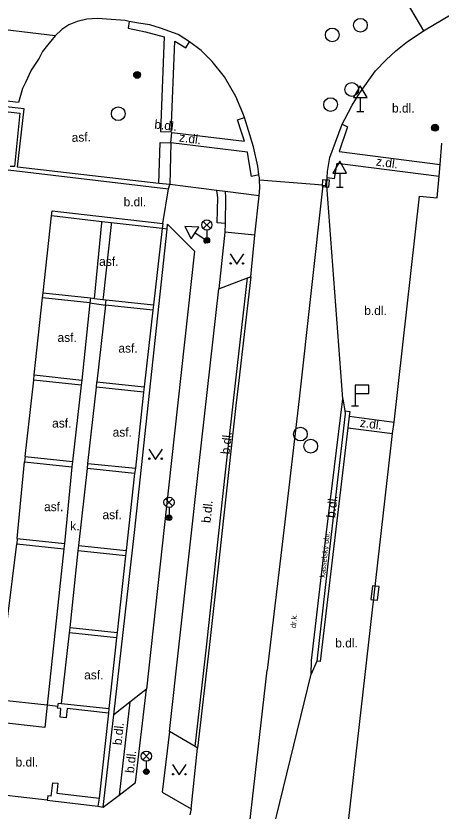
# Model space of a CAD drawing. Extents: x -595546 to -593986, y -1160845 to -1159202.
# Drawn here: x -594170.3 to -594139.4, y -1160017.2 to -1159959.4 of the extents above; entities that cross this region are included whole.
import ezdxf

# ---------------------------------------------------------------- set-up
doc = ezdxf.new("R2010")
doc.units = 0
for name, color, linetype in [('Level 24', 7, 'Continuous'), ('Level 25', 7, 'Continuous'), ('Level 27', 7, 'Continuous'), ('Level 33', 7, 'Continuous'), ('Level 34', 7, 'Continuous'), ('Level 36', 7, 'Continuous'), ('Specificka linie pasportu komunikaci', 7, 'Continuous'), ('TM - budovy zdene_ betonove - VP', 7, 'Continuous'), ('TM - chodniky - VP', 7, 'Continuous'), ('TM - komunikace - VP', 7, 'Continuous'), ('TM - popis povrchu', 7, 'Continuous'), ('TM - poznamka', 7, 'Continuous'), ('TM - rozhrani mezi zpev. plochami mezi sebou - VP', 7, 'Continuous'), ('TM - rozhrani ploch obecne - NP', 7, 'Continuous'), ('TM - rozhrani ploch obecne - VP', 7, 'Continuous')]:
    doc.layers.add(name, color=color, linetype=linetype)

msp = doc.modelspace()

# ---------------------------------------------------------------- linework, layer by layer
at = {"layer": 'Level 24'}
msp.add_lwpolyline([(-594144.361, -1160000.838), (-594144.475, -1160001.831), (-594143.979, -1160001.888), (-594143.864, -1160000.895)], close=True, dxfattribs=at)
at = {"layer": 'Level 25'}
for centre, radius in [((-594161.47, -1159963.69), 0.25), ((-594161.47, -1159963.69), 0.2), ((-594161.47, -1159963.69), 0.15), ((-594161.47, -1159963.69), 0.1), ((-594161.47, -1159963.69), 0.05), ((-594139.8, -1159967.53), 0.25), ((-594139.8, -1159967.53), 0.2), ((-594139.8, -1159967.53), 0.15), ((-594139.8, -1159967.53), 0.1), ((-594139.8, -1159967.53), 0.05)]:
    msp.add_circle(centre, radius, dxfattribs=at)
at = {"layer": 'Level 27'}
msp.add_line((-594147.734, -1159971.331), (-594147.766, -1159971.829), dxfattribs=at)
msp.add_lwpolyline([(-594147.984, -1159971.315), (-594148.015, -1159971.814), (-594147.516, -1159971.845), (-594147.485, -1159971.346)], close=True, dxfattribs=at)
for centre in [(-594145.23, -1159960.08), (-594147.28, -1159960.78), (-594145.86, -1159964.75), (-594147.4, -1159965.85), (-594162.84, -1159966.51), (-594149.59, -1159989.81), (-594148.84, -1159990.69)]:
    msp.add_circle(centre, 0.5, dxfattribs=at)
at = {"layer": 'Level 33'}
for p, q in [((-594156.665, -1159974.87), (-594156.135, -1159974.34)), ((-594156.665, -1159974.34), (-594156.135, -1159974.87)), ((-594156.4, -1159974.98), (-594156.4, -1159975.73)), ((-594159.415, -1159995.04), (-594158.885, -1159994.51)), ((-594159.415, -1159994.51), (-594158.885, -1159995.04)), ((-594159.15, -1159995.15), (-594159.15, -1159995.9)), ((-594161.065, -1160013.5), (-594160.535, -1160012.97)), ((-594161.065, -1160012.97), (-594160.535, -1160013.5)), ((-594160.8, -1160013.61), (-594160.8, -1160014.36))]:
    msp.add_line(p, q, dxfattribs=at)
for centre, radius in [((-594156.4, -1159974.605), 0.375), ((-594156.4, -1159975.73), 0.2), ((-594156.4, -1159975.73), 0.145), ((-594156.4, -1159975.73), 0.0876), ((-594159.15, -1159994.775), 0.375), ((-594159.15, -1159995.9), 0.2), ((-594159.15, -1159995.9), 0.145), ((-594159.15, -1159995.9), 0.0876), ((-594160.8, -1160013.235), 0.375), ((-594160.8, -1160014.36), 0.2), ((-594160.8, -1160014.36), 0.145), ((-594160.8, -1160014.36), 0.0876)]:
    msp.add_circle(centre, radius, dxfattribs=at)
at = {"layer": 'Level 34'}
for p, q in [((-594145.24, -1159965.342), (-594145.24, -1159966.36)), ((-594145.49, -1159966.36), (-594144.99, -1159966.36)), ((-594146.73, -1159970.842), (-594146.73, -1159971.86)), ((-594146.98, -1159971.86), (-594146.48, -1159971.86)), ((-594157.26, -1159975.186), (-594156.4, -1159975.73)), ((-594156.534, -1159975.941), (-594156.266, -1159975.519)), ((-594145.62, -1159986.85), (-594145.62, -1159987.75)), ((-594145.87, -1159987.75), (-594145.37, -1159987.75))]:
    msp.add_line(p, q, dxfattribs=at)
for points in [[(-594145.74, -1159965.342), (-594144.74, -1159965.342), (-594145.24, -1159964.476)], [(-594147.23, -1159970.842), (-594146.23, -1159970.842), (-594146.73, -1159969.976)], [(-594157.528, -1159975.609), (-594156.993, -1159974.763), (-594157.992, -1159974.723)], [(-594145.62, -1159986.85), (-594144.62, -1159986.85), (-594144.62, -1159986.25), (-594145.62, -1159986.25)]]:
    msp.add_lwpolyline(points, close=True, dxfattribs=at)
at = {"layer": 'Level 36'}
for points in [[(-594154.71, -1159976.7), (-594154.21, -1159977.45), (-594153.71, -1159976.7)], [(-594160.63, -1159990.9), (-594160.13, -1159991.65), (-594159.63, -1159990.9)], [(-594158.9, -1160013.85), (-594158.4, -1160014.6), (-594157.9, -1160013.85)]]:
    msp.add_lwpolyline(points, dxfattribs=at)
for centre in [(-594154.66, -1159977.4), (-594153.761, -1159977.4), (-594160.58, -1159991.6), (-594159.681, -1159991.6), (-594158.85, -1160014.55), (-594157.951, -1160014.55)]:
    msp.add_circle(centre, 0.05, dxfattribs=at)
at = {"layer": 'Specificka linie pasportu komunikaci'}
for points in [[(-594146.32, -1159950.86), (-594140.64, -1159960.49)], [(-594177.37, -1159965.9), (-594177.38, -1159965.63), (-594170, -1159966.47), (-594170.4, -1159970.36), (-594170.71, -1159970.34)], [(-594170.85, -1159970.59), (-594159.19, -1159971.98)], [(-594147.97, -1159971.71), (-594152.57, -1159971.35)], [(-594159.6, -1159974.49), (-594159.19, -1159971.98)], [(-594159.19, -1159971.98), (-594159.08, -1159971.66)], [(-594155.07, -1159974.49), (-594155.64, -1159974.44), (-594155.61, -1159972.61), (-594155.66, -1159972.1)], [(-594155.07, -1159972.17), (-594155.03, -1159972.61), (-594155.07, -1159974.49)], [(-594164.58, -1159979.94), (-594164.04, -1159974.45), (-594164.03, -1159974.37)], [(-594163.35, -1159974.45), (-594163.36, -1159974.56), (-594163.94, -1159979.87), (-594163.96, -1159980.02)], [(-594159.29, -1159974.91), (-594159.64, -1159974.87)], [(-594155.07, -1159974.49), (-594155.08, -1159975.12)], [(-594164.87, -1159979.9), (-594164.58, -1159979.94)], [(-594164.58, -1159979.94), (-594163.96, -1159980.02)], [(-594163.96, -1159980.02), (-594163.72, -1159980.05)]]:
    msp.add_lwpolyline(points, dxfattribs=at)
at = {"layer": 'TM - budovy zdene_ betonove - VP'}
for points in [[(-594139.42, -1159970.21), (-594139.3, -1159968.65)], [(-594139.49, -1159971.05), (-594139.42, -1159970.21)], [(-594139.64, -1159972.62), (-594139.49, -1159971.05)], [(-594142.78, -1159988.94), (-594140.92, -1159972.52)], [(-594140.92, -1159972.52), (-594139.64, -1159972.62)], [(-594142.89, -1159989.78), (-594142.78, -1159988.94)], [(-594146.36, -1160020.34), (-594142.89, -1159989.78)]]:
    msp.add_lwpolyline(points, dxfattribs=at)
at = {"layer": 'TM - chodniky - VP'}
for points in [[(-594163.17, -1160010.23), (-594161.67, -1159996.96), (-594159.29, -1159974.91)], [(-594159.29, -1159974.91), (-594159.25, -1159974.54), (-594157.29, -1159976.51), (-594159, -1159991.94), (-594160.79, -1160008.36)], [(-594155.08, -1159975.12), (-594155.53, -1159979.24)], [(-594152.91, -1159975.34), (-594155.08, -1159975.12)], [(-594160.79, -1160008.36), (-594162, -1160009.31)], [(-594162, -1160009.31), (-594163.17, -1160010.23)], [(-594159.11, -1160011.44), (-594159.64, -1160015.85), (-594157.54, -1160017.07)]]:
    msp.add_lwpolyline(points, dxfattribs=at)
at = {"layer": 'TM - komunikace - VP'}
for points in [[(-594140.64, -1159960.49), (-594138.56, -1159959.24), (-594121.64, -1159949.61), (-594103.7, -1159939.35), (-594099.44, -1159936.93), (-594085.79, -1159929.15), (-594074.97, -1159922.93), (-594071.09, -1159920.75), (-594070.59, -1159920.48), (-594070.24, -1159920.29), (-594065.9, -1159917.77), (-594065.47, -1159917.52), (-594065.02, -1159917.27), (-594062.43, -1159915.78), (-594062.11, -1159915.6), (-594061.52, -1159915.28)], [(-594162.04, -1159959.81), (-594162.35, -1159959.74), (-594163.35, -1159959.66), (-594164.36, -1159959.59), (-594165.12, -1159959.63), (-594165.82, -1159959.8), (-594166.43, -1159960.05), (-594166.94, -1159960.39), (-594167.43, -1159960.84), (-594167.44, -1159960.85)], [(-594157.66, -1159961.28), (-594158.49, -1159960.76), (-594159.76, -1159960.29), (-594160.54, -1159960.06), (-594161.37, -1159959.93), (-594162.04, -1159959.81)], [(-594146.56, -1159967.27), (-594146.36, -1159966.9), (-594145.83, -1159965.88), (-594145.28, -1159964.99), (-594144.12, -1159963.4), (-594143.36, -1159962.59), (-594142.65, -1159961.94), (-594141.8, -1159961.27), (-594141.03, -1159960.75), (-594140.64, -1159960.49)], [(-594167.44, -1159960.85), (-594168.08, -1159961.64), (-594168.35, -1159962), (-594168.6, -1159962.48), (-594169.18, -1159963.35), (-594169.6, -1159964.24), (-594169.8, -1159964.69), (-594169.95, -1159965.19), (-594170.11, -1159965.7)], [(-594153.65, -1159966.78), (-594153.79, -1159966.48), (-594154.29, -1159965.27), (-594155.11, -1159963.84), (-594156.01, -1159962.71), (-594156.81, -1159961.91), (-594157.66, -1159961.28)], [(-594170.11, -1159965.7), (-594173.08, -1159965.37)], [(-594152.62, -1159970.97), (-594152.7, -1159970.33), (-594153, -1159968.93), (-594153.47, -1159967.42), (-594153.65, -1159966.78)], [(-594147.65, -1159971.15), (-594147.62, -1159970.71), (-594147.45, -1159969.7), (-594147.05, -1159968.58), (-594146.56, -1159967.27)], [(-594152.57, -1159971.35), (-594152.58, -1159971.18), (-594152.62, -1159970.97)], [(-594152.59, -1159972.49), (-594152.55, -1159971.87), (-594152.57, -1159971.35)], [(-594147.67, -1159971.73), (-594147.65, -1159971.15)], [(-594146.51, -1159987.24), (-594147.67, -1159971.73)], [(-594152.91, -1159975.34), (-594152.59, -1159972.49)], [(-594153.21, -1159978.37), (-594152.91, -1159975.34)], [(-594153.43, -1159978.44), (-594153.21, -1159978.37)], [(-594155.53, -1159979.24), (-594153.43, -1159978.44)], [(-594159.11, -1160011.44), (-594156.98, -1159992.17), (-594155.53, -1159979.24)], [(-594148.82, -1160007.28), (-594148.79, -1160006.27), (-594147.73, -1159997.13), (-594146.51, -1159987.24)], [(-594151.47, -1160018.18), (-594151.33, -1160017.59), (-594148.82, -1160007.28)], [(-594157.26, -1160012.53), (-594159.11, -1160011.44)], [(-594157.07, -1160012.65), (-594157.26, -1160012.53)], [(-594157.54, -1160017.07), (-594157.07, -1160012.65)], [(-594157.54, -1160017.07), (-594157.64, -1160017.5)]]:
    msp.add_lwpolyline(points, dxfattribs=at)
at = {"layer": 'TM - rozhrani mezi zpev. plochami mezi sebou - VP'}
for points in [[(-594146.36, -1159988.13), (-594146, -1159988.18), (-594146.04, -1159988.52)], [(-594146.04, -1159988.52), (-594146.14, -1159989.36)], [(-594146.04, -1159988.52), (-594142.78, -1159988.94)], [(-594146.14, -1159989.36), (-594148.15, -1160006.36), (-594148.4, -1160006.33)], [(-594146.14, -1159989.36), (-594142.89, -1159989.78)]]:
    msp.add_lwpolyline(points, dxfattribs=at)
at = {"layer": 'TM - rozhrani ploch obecne - NP'}
for points in [[(-594164.03, -1159974.37), (-594167.69, -1159973.95)], [(-594163.35, -1159974.45), (-594164.03, -1159974.37)], [(-594159.64, -1159974.87), (-594163.35, -1159974.45)], [(-594168.35, -1159979.91), (-594168.31, -1159979.53)], [(-594168.31, -1159979.53), (-594164.87, -1159979.9)], [(-594164.91, -1159980.27), (-594168.35, -1159979.91)], [(-594164.87, -1159979.9), (-594164.91, -1159980.27)], [(-594163.76, -1159980.43), (-594163.72, -1159980.05)], [(-594163.72, -1159980.05), (-594160.27, -1159980.41)], [(-594160.32, -1159980.79), (-594163.76, -1159980.43)], [(-594160.27, -1159980.41), (-594160.32, -1159980.79)], [(-594168.99, -1159985.89), (-594168.95, -1159985.51)], [(-594165.55, -1159986.26), (-594168.99, -1159985.89)], [(-594168.95, -1159985.51), (-594165.5, -1159985.88)], [(-594165.5, -1159985.88), (-594165.55, -1159986.26)], [(-594164.43, -1159986.4), (-594164.39, -1159986.01)], [(-594161, -1159986.76), (-594164.43, -1159986.4)], [(-594164.39, -1159986.01), (-594160.95, -1159986.38)], [(-594160.95, -1159986.38), (-594161, -1159986.76)], [(-594169.61, -1159991.45), (-594169.65, -1159991.83)], [(-594169.61, -1159991.45), (-594166.16, -1159991.81)], [(-594169.65, -1159991.83), (-594166.21, -1159992.19)], [(-594166.16, -1159991.81), (-594166.21, -1159992.19)], [(-594165.09, -1159992.32), (-594165.05, -1159991.94)], [(-594165.05, -1159991.94), (-594161.6, -1159992.3)], [(-594161.6, -1159992.3), (-594161.65, -1159992.68)], [(-594161.65, -1159992.68), (-594165.09, -1159992.32)], [(-594170.19, -1159997.41), (-594166.75, -1159997.78)], [(-594170.23, -1159997.79), (-594166.8, -1159998.16)], [(-594165.76, -1159998.3), (-594165.72, -1159997.91)], [(-594165.72, -1159997.91), (-594162.27, -1159998.28)], [(-594162.32, -1159998.66), (-594165.76, -1159998.3)], [(-594162.27, -1159998.28), (-594162.32, -1159998.66)], [(-594166.39, -1160004.26), (-594166.35, -1160003.87)], [(-594166.35, -1160003.87), (-594162.91, -1160004.24)], [(-594162.96, -1160004.62), (-594166.39, -1160004.26)], [(-594162.91, -1160004.24), (-594162.96, -1160004.62)], [(-594168.02, -1160009.53), (-594168.19, -1160011.16), (-594171.84, -1160010.73), (-594171.64, -1160009.14)], [(-594163.55, -1160010.12), (-594166.55, -1160009.78), (-594166.63, -1160010.44), (-594167.07, -1160010.39), (-594167.01, -1160009.78), (-594167.25, -1160009.74), (-594167.23, -1160009.62)], [(-594166.97, -1160009.4), (-594163.52, -1160009.76)], [(-594167.73, -1160016.14), (-594167.61, -1160015.17), (-594167.24, -1160015.21), (-594167.32, -1160015.93), (-594164.24, -1160016.3)]]:
    msp.add_lwpolyline(points, dxfattribs=at)
at = {"layer": 'TM - rozhrani ploch obecne - VP'}
for points in [[(-594162.04, -1159959.81), (-594162.11, -1159960.3), (-594160.86, -1159960.55), (-594159.51, -1159960.92), (-594159.78, -1159967.81), (-594159, -1159967.83), (-594158.72, -1159961.24), (-594157.93, -1159961.73), (-594157.66, -1159961.28)], [(-594167.44, -1159960.85), (-594173.11, -1159960.16)], [(-594169.68, -1159966.17), (-594200.1, -1159962.76), (-594200.15, -1159963.06), (-594219.2, -1159960.94), (-594219.23, -1159961.29)], [(-594170.16, -1159970.39), (-594169.68, -1159966.17)], [(-594159.02, -1159968.62), (-594158.94, -1159967.87), (-594153.66, -1159968.52), (-594153.88, -1159967.85), (-594154.17, -1159966.95), (-594153.65, -1159966.78)], [(-594146.56, -1159967.27), (-594146.16, -1159967.47), (-594146.78, -1159969.27), (-594139.42, -1159970.21)], [(-594159.88, -1159971.58), (-594159.8, -1159968.61), (-594159.02, -1159968.62)], [(-594159.02, -1159968.62), (-594159.08, -1159971.66)], [(-594152.62, -1159970.97), (-594153.14, -1159971.09), (-594153.31, -1159970.09), (-594153.44, -1159969.3), (-594159.02, -1159968.62)], [(-594147.65, -1159971.15), (-594147.11, -1159971.22), (-594146.93, -1159970.11), (-594139.49, -1159971.05)], [(-594159.88, -1159971.58), (-594170.16, -1159970.39)], [(-594159.08, -1159971.66), (-594159.88, -1159971.58)], [(-594155.66, -1159972.1), (-594159.08, -1159971.66)], [(-594147.97, -1159971.71), (-594149.69, -1159987.25)], [(-594147.97, -1159971.71), (-594147.67, -1159971.73)], [(-594155.07, -1159972.17), (-594155.66, -1159972.1)], [(-594152.59, -1159972.49), (-594155.07, -1159972.17)], [(-594167.69, -1159973.95), (-594167.64, -1159973.57)], [(-594167.64, -1159973.57), (-594159.6, -1159974.49)], [(-594168.31, -1159979.53), (-594167.69, -1159973.95)], [(-594159.64, -1159974.87), (-594160.27, -1159980.41)], [(-594159.6, -1159974.49), (-594159.64, -1159974.87)], [(-594153.21, -1159978.37), (-594154.08, -1159985.92), (-594154.29, -1159987.74), (-594154.81, -1159992.38), (-594155.51, -1159998.82), (-594156.23, -1160005.33), (-594157.07, -1160012.65)], [(-594157.26, -1160012.53), (-594156.43, -1160005.3), (-594155.71, -1159998.79), (-594155.01, -1159992.36), (-594154.28, -1159985.9), (-594153.43, -1159978.44)], [(-594168.95, -1159985.51), (-594168.35, -1159979.91)], [(-594164.91, -1159980.27), (-594165.5, -1159985.88)], [(-594164.91, -1159980.27), (-594163.76, -1159980.43)], [(-594163.76, -1159980.43), (-594164.39, -1159986.01)], [(-594160.32, -1159980.79), (-594160.95, -1159986.38)], [(-594169.61, -1159991.45), (-594168.99, -1159985.89)], [(-594165.55, -1159986.26), (-594166.16, -1159991.81)], [(-594165.05, -1159991.94), (-594164.43, -1159986.4)], [(-594161, -1159986.76), (-594161.6, -1159992.3)], [(-594149.69, -1159987.25), (-594150.77, -1159996.6), (-594152.01, -1160006.98)], [(-594146.51, -1159987.24), (-594146.36, -1159988.13)], [(-594146.36, -1159988.13), (-594146.33, -1159988.33)], [(-594146.33, -1159988.33), (-594147.35, -1159997.11)], [(-594170.19, -1159997.41), (-594169.65, -1159991.83)], [(-594166.21, -1159992.19), (-594166.75, -1159997.78)], [(-594165.72, -1159997.91), (-594165.09, -1159992.32)], [(-594161.65, -1159992.68), (-594162.27, -1159998.28)], [(-594170.19, -1159997.41), (-594170.23, -1159997.79)], [(-594147.35, -1159997.11), (-594148.4, -1160006.33)], [(-594171.64, -1160009.14), (-594170.23, -1159997.79)], [(-594166.75, -1159997.78), (-594166.8, -1159998.16)], [(-594166.8, -1159998.16), (-594168.02, -1160009.53)], [(-594166.35, -1160003.87), (-594165.76, -1159998.3)], [(-594162.32, -1159998.66), (-594162.91, -1160004.24)], [(-594166.97, -1160009.4), (-594166.39, -1160004.26)], [(-594162.96, -1160004.62), (-594163.52, -1160009.76)], [(-594148.4, -1160006.33), (-594148.82, -1160007.28)], [(-594154.81, -1160031.7), (-594153.2, -1160017.41), (-594152.01, -1160006.98)], [(-594162.77, -1160016.08), (-594161.58, -1160015.14), (-594160.79, -1160008.36)], [(-594168.02, -1160009.53), (-594171.64, -1160009.14)], [(-594167.23, -1160009.62), (-594168.02, -1160009.53)], [(-594167.23, -1160009.62), (-594167.2, -1160009.38), (-594166.97, -1160009.4)], [(-594162, -1160009.31), (-594162.77, -1160016.08)], [(-594163.55, -1160010.12), (-594164.24, -1160016.3)], [(-594163.93, -1160016.95), (-594163.17, -1160010.23)], [(-594163.52, -1160009.76), (-594163.55, -1160010.12)], [(-594168.01, -1160016.44), (-594173.1, -1160015.85)], [(-594167.73, -1160016.14), (-594167.97, -1160016.11), (-594168.01, -1160016.44)], [(-594168.01, -1160016.44), (-594164.33, -1160016.87)], [(-594164.24, -1160016.3), (-594164.33, -1160016.87)], [(-594163.93, -1160016.95), (-594162.77, -1160016.08)], [(-594164.33, -1160016.87), (-594163.93, -1160016.95)]]:
    msp.add_lwpolyline(points, dxfattribs=at)

# ---------------------------------------------------------------- texts
at = {"layer": 'TM - popis povrchu'}
for s, p in [('b.dl.', (-594142.93, -1159966.43)), ('b.dl.', (-594162.45, -1159973.25)), ('asf.', (-594164.23, -1159977.58)), ('b.dl.', (-594144.95, -1159981.15)), ('asf.', (-594167.26, -1159983.11)), ('asf.', (-594162.83, -1159983.89)), ('asf.', (-594167.65, -1159989.34)), ('asf.', (-594163.25, -1159990)), ('asf.', (-594168.24, -1159995.42)), ('asf.', (-594163.99, -1159996)), ('k.', (-594166.33, -1159996.82)), ('b.dl.', (-594147.06, -1160005.33)), ('asf.', (-594165.32, -1160007.65)), ('b.dl.', (-594170.31, -1160013.99))]:
    msp.add_text(s, height=0.65, dxfattribs=at).set_placement(p)
for s, height, rotation, p in [('b.dl.', 0.65, 353.65, (-594160.24, -1159967.59)), ('asf.', 0.65, 2.09, (-594166.22, -1159968.57)), ('z.dl.', 0.65, 352.26, (-594158.44, -1159968.53)), ('z.dl.', 0.65, 352.26, (-594144.12, -1159970.28)), ('z.dl.', 0.65, 352.26, (-594145.29, -1159989.28)), ('b.dl.', 0.65, 84.01, (-594154.74, -1159991.31)), ('b.dl.', 0.65, 83.48, (-594147.07, -1159995.94)), ('b.dl.', 0.65, 84.01, (-594156.14, -1159996.3)), ('dr.k.', 0.4, 85.05509, (-594149.92, -1160003.93)), ('b.dl.', 0.65, 84.01, (-594162.6, -1160012.46)), ('b.dl.', 0.65, 84.01, (-594161.7, -1160014.49))]:
    msp.add_text(s, height=height, rotation=rotation, dxfattribs=at).set_placement(p)
at = {"layer": 'TM - poznamka'}
msp.add_text('kasselský obr.', height=0.4, rotation=83.69623, dxfattribs=at).set_placement((-594147.81, -1160000.26))

doc.saveas('drawing.dxf')
